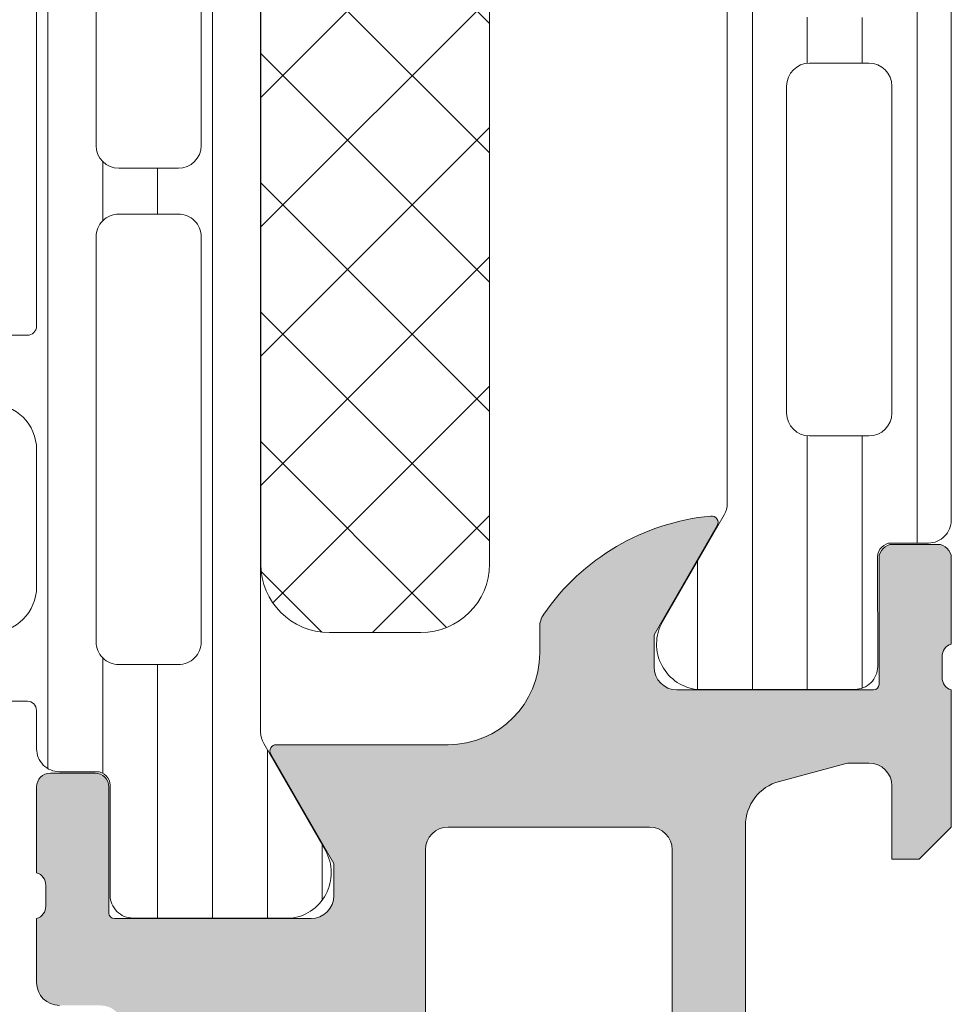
# Model space of a CAD drawing. Header units: millimetres. Extents: x 213386 to 506888, y 183055 to 450952.
# Tile 511 of 656: x 379411 to 379431, y 319015 to 319036. Entities that reach past the tile are written whole.
import ezdxf

# ---------------------------------------------------------------- set-up
doc = ezdxf.new("R2010")
doc.units = ezdxf.units.MM
doc.layers.add('FASÁDA DETAILNÍ', color=255, linetype='Continuous', lineweight=0)
doc.layers.add('NOVA', color=255, linetype='Continuous', lineweight=0)

# ---------------------------------------------------------------- blocks, each defined once
blk = doc.blocks.new('A$C69D17D4D')
at = {"layer": 'FASÁDA DETAILNÍ'}
h = blk.add_hatch(dxfattribs=at)
h.set_pattern_fill('LINIE', color=256, scale=1.2, angle=90, style=0)
h.set_pattern_definition([(90, (-18530.20650389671, 1268.05732668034), (-1.2, 7.347638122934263e-17), [])])
edge = h.paths.add_edge_path()
edge.add_arc((-18548.18027634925, 1271.592023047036), 0.2999999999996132, 359.9979247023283, 449.9979247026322)
edge.add_line((-18548.18026548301, 1271.89202304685), (-18548.99059681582, 1271.892051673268))
edge.add_arc((-18548.99058138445, 1272.392048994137), 0.4999973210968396, 179.9976177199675, 269.99823168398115, ccw=False)
edge.add_line((-18549.4905787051, 1272.392069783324), (-18549.49189925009, 1273.233142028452))
edge.add_arc((-18549.69189925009, 1273.233142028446), 0.2000000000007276, 6.513775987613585e-11, 90)
edge.add_line((-18549.69189925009, 1273.433142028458), (-18553.79189925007, 1273.433142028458))
edge.add_arc((-18553.79189925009, 1273.933142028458), 0.5, 180, 270, ccw=False)
edge.add_line((-18554.29189925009, 1273.933142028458), (-18554.29189925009, 1274.763891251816))
edge.add_arc((-18553.29189925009, 1274.763891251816), 1, 105.0000000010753, 179.9999999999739, ccw=False)
edge.add_line((-18553.55071829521, 1275.7298170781), (-18552.79189925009, 1275.933142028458))
edge.add_line((-18552.79189925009, 1275.933142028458), (-18552.79189925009, 1274.933142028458))
edge.add_line((-18552.79189925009, 1274.933142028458), (-18550.4918992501, 1274.933142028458))
edge.add_arc((-18550.49360849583, 1275.937268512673), 1.004127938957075, 270.0975300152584, 359.7659122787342)
edge.add_line((-18549.48948893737, 1275.933166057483), (-18549.48948893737, 1278.933044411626))
edge.add_arc((-18550.49360828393, 1278.929016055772), 1.004127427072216, 0.2298596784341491, 89.9024820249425)
edge.add_line((-18550.4918992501, 1279.933142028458), (-18552.79189925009, 1279.933142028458))
edge.add_line((-18552.79189925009, 1279.933142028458), (-18552.79189925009, 1278.933142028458))
edge.add_line((-18552.79189925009, 1278.933142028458), (-18553.55071829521, 1279.136466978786))
edge.add_arc((-18553.29189925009, 1280.102392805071), 1.000000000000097, 180, 254.999999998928, ccw=False)
edge.add_line((-18554.29189925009, 1280.102392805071), (-18554.29189925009, 1280.933142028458))
edge.add_arc((-18553.79189925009, 1280.933142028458), 0.5, 90, 180, ccw=False)
edge.add_line((-18553.79189925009, 1281.433142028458), (-18549.69189925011, 1281.433142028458))
edge.add_arc((-18549.693627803, 1281.637315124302), 0.2041804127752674, 270.4850610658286, 358.8441310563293)
edge.add_line((-18549.48948893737, 1281.633196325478), (-18549.48946601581, 1307.47456313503))
edge.add_arc((-18548.98946869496, 1307.474547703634), 0.4999973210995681, 89.99761772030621, 179.9982316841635, ccw=False)
edge.add_line((-18548.98944790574, 1307.974545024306), (-18548.17911657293, 1307.974516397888))
edge.add_arc((-18548.17910570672, 1308.27451639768), 0.3000000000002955, 269.9979247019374, 359.9979247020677)
edge.add_line((-18547.8791057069, 1308.274505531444), (-18547.87935072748, 1310.67450392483))
edge.add_arc((-18547.37935475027, 1310.674488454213), 0.4999959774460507, 89.99762222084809, 179.9982271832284, ccw=False)
edge.add_line((-18547.3793340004, 1311.17448443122), (-18543.9027925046, 1311.174357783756))
edge.add_arc((-18544.0451390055, 1310.184544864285), 0.9999960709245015, -32.72909139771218, 81.81631665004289, ccw=False)
edge.add_line((-18543.20390593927, 1309.643879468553), (-18544.52245836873, 1307.360270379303))
edge.add_arc((-18544.08945470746, 1307.110254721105), 0.4999999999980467, 149.9979281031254, 179.9978647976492)
edge.add_line((-18544.58945470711, 1307.11027335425), (-18544.59054101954, 1272.756004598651))
edge.add_arc((-18544.09054101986, 1272.755987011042), 0.500000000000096, 179.9979846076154, 209.9979213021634)
edge.add_line((-18544.5235627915, 1272.506002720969), (-18543.20517579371, 1270.222298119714))
edge.add_arc((-18544.04644802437, 1269.681693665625), 0.9999960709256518, -81.82046724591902, 32.72494080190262, ccw=False)
edge.add_line((-18543.90417322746, 1268.691870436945), (-18547.38071472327, 1268.69199708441))
edge.add_arc((-18547.38069925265, 1269.191993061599), 0.4999959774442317, 179.99762222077, 269.9982271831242, ccw=False)
edge.add_line((-18547.88069522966, 1269.192013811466), (-18547.88027634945, 1271.592012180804))
edge = h.paths.add_edge_path(flags=16)
edge.add_line((-18547.69000074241, 1295.783135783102), (-18546.3900066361, 1295.783135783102))
edge.add_arc((-18546.39000299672, 1296.283132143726), 0.4999963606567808, 269.9995829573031, 360.0004170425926)
edge.add_line((-18545.89000663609, 1296.283135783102), (-18545.89000663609, 1305.133129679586))
edge.add_arc((-18546.39000299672, 1305.133133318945), 0.499996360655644, 359.9995829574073, 450.0004170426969)
edge.add_line((-18546.39000663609, 1305.633129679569), (-18547.69000074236, 1305.633129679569))
edge.add_arc((-18547.69001731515, 1305.133129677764), 0.5000000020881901, 89.99810089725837, 179.9999997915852)
edge.add_line((-18548.19001731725, 1305.133129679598), (-18548.19001731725, 1296.283135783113))
edge.add_arc((-18547.69001731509, 1296.283135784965), 0.5000000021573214, 180.0000002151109, 270.0018990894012)
edge = h.paths.add_edge_path(flags=16)
edge.add_arc((-18547.69001731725, 1285.583129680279), 0.5, 179.9999999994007, 270)
edge.add_line((-18547.69001731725, 1285.083129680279), (-18546.39000663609, 1285.083129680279))
edge.add_arc((-18546.39000663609, 1285.583129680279), 0.5, 270, 360.0000000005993)
edge.add_line((-18545.89000663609, 1285.583129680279), (-18545.89000663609, 1294.283135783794))
edge.add_arc((-18546.39000663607, 1294.2831357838), 0.499999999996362, 5.732122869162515e-10, 89.99999999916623)
edge.add_line((-18546.39000663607, 1294.7831357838), (-18547.69001731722, 1294.7831357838))
edge.add_arc((-18547.69001731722, 1294.2831357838), 0.5000000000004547, 89.99999999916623, 179.9999999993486)
edge.add_line((-18548.19001731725, 1294.2831357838), (-18548.19001731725, 1285.583129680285))
edge = h.paths.add_edge_path(flags=16)
edge.add_arc((-18546.39000299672, 1283.583133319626), 0.499996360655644, 359.9995829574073, 450.0004170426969)
edge.add_line((-18546.39000663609, 1284.083129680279), (-18547.69000074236, 1284.083129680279))
edge.add_arc((-18547.69001731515, 1283.583129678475), 0.5000000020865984, 89.99810089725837, 179.9999997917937)
edge.add_line((-18548.19001731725, 1283.583129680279), (-18548.19001731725, 1274.733120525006))
edge.add_arc((-18547.69003257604, 1274.733120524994), 0.4999847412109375, 179.9999999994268, 270)
edge.add_line((-18547.69003257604, 1274.233135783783), (-18546.39002189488, 1274.233135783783))
edge.add_arc((-18546.39002189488, 1274.733151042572), 0.5000152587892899, 270, 360.0000000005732)
edge.add_line((-18545.89000663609, 1274.733151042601), (-18545.89000663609, 1283.583129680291))
h = blk.add_hatch(dxfattribs=at)
h.set_pattern_fill('_USER', color=256, scale=1.2, angle=90, style=0, pattern_type=0)
h.set_pattern_definition([(90, (0, 0), (-1.2, 7.347638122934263e-17), [])])
edge = h.paths.add_edge_path()
edge.add_line((-18534.45647779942, 1277.506049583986), (-18535.77494751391, 1275.222392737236))
edge.add_arc((-18534.93369486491, 1274.681757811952), 0.9999960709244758, 507.2729839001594, 621.8183919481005)
edge.add_line((-18535.07600551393, 1273.69193973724), (-18531.59946401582, 1273.69193973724))
edge.add_arc((-18531.5994613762, 1274.191935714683), 0.4999959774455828, 269.9996975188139, 360.0003024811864)
edge.add_line((-18531.09946539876, 1274.191938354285), (-18531.09979734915, 1276.591936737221))
edge.add_arc((-18530.79979734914, 1276.591936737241), 0.3000000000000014, 450, 539.9999999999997, ccw=False)
edge.add_line((-18530.79979734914, 1276.891936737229), (-18529.98946601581, 1276.891936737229))
edge.add_arc((-18529.98946333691, 1277.391934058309), 0.4999973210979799, 269.999693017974, 360.0003069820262)
edge.add_line((-18529.48946601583, 1277.391936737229), (-18529.48946601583, 1307.474411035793))
edge.add_arc((-18529.98946333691, 1307.474413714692), 0.4999973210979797, 359.9996930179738, 450.0003069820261)
edge.add_line((-18529.98946601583, 1307.974411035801), (-18530.79979734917, 1307.974411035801))
edge.add_arc((-18530.79979734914, 1308.274411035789), 0.3000000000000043, 180, 269.99999999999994, ccw=False)
edge.add_line((-18531.09979734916, 1308.274411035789), (-18531.09946539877, 1310.674409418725))
edge.add_arc((-18531.5994613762, 1310.674412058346), 0.4999959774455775, 359.9996975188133, 450.0003024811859)
edge.add_line((-18531.5994640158, 1311.174408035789), (-18535.0760055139, 1311.174408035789))
edge.add_arc((-18534.93369486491, 1310.184589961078), 0.9999960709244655, 458.1816080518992, 572.7270160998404)
edge.add_line((-18535.77494751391, 1309.643955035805), (-18534.45647779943, 1307.360298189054))
edge.add_arc((-18534.88949051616, 1307.110298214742), 0.5000000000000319, 360.000059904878, 389.9999965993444, ccw=False)
edge.add_line((-18534.38949051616, 1307.110298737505), (-18534.38949051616, 1277.756049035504))
edge.add_arc((-18534.88949051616, 1277.756049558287), 0.5000000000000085, 330.0000034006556, 359.9999400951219, ccw=False)
edge = h.paths.add_edge_path(flags=16)
edge.add_line((-18533.08947974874, 1298.082766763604), (-18533.08946448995, 1305.232791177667))
edge.add_arc((-18532.58942093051, 1305.232747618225), 0.5000435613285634, 450.0049911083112, 539.9950088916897, ccw=False)
edge.add_line((-18532.58946448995, 1305.732791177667), (-18531.28945571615, 1305.732791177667))
edge.add_arc((-18531.28948329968, 1305.232778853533), 0.5000123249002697, 360.00141220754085, 449.9968392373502, ccw=False)
edge.add_line((-18530.78947097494, 1305.232791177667), (-18530.78947097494, 1298.082766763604))
edge.add_arc((-18531.28951453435, 1298.082810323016), 0.5000435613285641, 270.0049911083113, 359.9950088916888, ccw=False)
edge.add_line((-18531.28947097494, 1297.582766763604), (-18532.58947974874, 1297.582766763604))
edge.add_arc((-18532.5894361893, 1298.082810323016), 0.5000435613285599, 180.0049911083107, 269.9950088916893, ccw=False)
edge = h.paths.add_edge_path(flags=16)
edge.add_line((-18533.08947974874, 1279.732767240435), (-18533.08947974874, 1286.882793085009))
edge.add_arc((-18532.5894361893, 1286.882749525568), 0.5000435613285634, 450.0049911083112, 539.9950088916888, ccw=False)
edge.add_line((-18532.58947974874, 1287.382793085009), (-18531.28947097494, 1287.382793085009))
edge.add_arc((-18531.28951453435, 1286.882749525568), 0.5000435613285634, 360.0049911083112, 449.9950088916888, ccw=False)
edge.add_line((-18530.78947097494, 1286.882793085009), (-18530.78947097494, 1279.732767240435))
edge.add_arc((-18531.28951453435, 1279.732810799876), 0.5000435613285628, 270.00499110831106, 359.99500889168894, ccw=False)
edge.add_line((-18531.28947097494, 1279.232767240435), (-18532.58947974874, 1279.232767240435))
edge.add_arc((-18532.5894361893, 1279.732810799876), 0.5000435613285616, 180.004991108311, 269.99500889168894, ccw=False)
edge = h.paths.add_edge_path(flags=16)
edge.add_line((-18533.08947974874, 1288.882793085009), (-18533.08947974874, 1296.082766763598))
edge.add_arc((-18532.58953052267, 1296.082817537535), 0.4999492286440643, 89.99418114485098, 180.0058188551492, ccw=False)
edge.add_line((-18532.58947974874, 1296.582766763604), (-18531.28947097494, 1296.582766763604))
edge.add_arc((-18531.28942020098, 1296.082817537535), 0.4999492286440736, 359.9941811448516, 450.00581885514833, ccw=False)
edge.add_line((-18530.78947097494, 1296.082766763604), (-18530.78947097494, 1288.882793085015))
edge.add_arc((-18531.28942020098, 1288.882742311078), 0.4999492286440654, 269.99418114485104, 360.005818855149, ccw=False)
edge.add_line((-18531.28947097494, 1288.382793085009), (-18532.58947974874, 1288.382793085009))
edge.add_arc((-18532.58953052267, 1288.882742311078), 0.4999492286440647, 179.994181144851, 270.005818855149, ccw=False)
h = blk.add_hatch(dxfattribs=at)
h.set_pattern_fill('NETZ', color=256, scale=2, angle=45, style=0)
h.set_pattern_definition([(45, (0, 0), (-1.414213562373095, 1.414213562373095), []), (135, (0, 0), (-1.414213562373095, -1.414213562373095), [])])
h.paths.add_polyline_path([(-18539.58873122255, 1276.433016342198, -0.4142135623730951), (-18541.08873122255, 1274.933016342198), (-18543.08873122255, 1274.933016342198, -0.4142135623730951), (-18544.58873122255, 1276.433016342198), (-18544.58873122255, 1303.433016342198, -0.4142135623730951), (-18543.08873122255, 1304.933016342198), (-18541.08873122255, 1304.933016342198, -0.4142135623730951), (-18539.58873122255, 1303.433016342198)])
h = blk.add_hatch(color=256, dxfattribs=at)
edge = h.paths.add_edge_path()
edge.add_arc((-18594.4893985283, 1256.682007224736), 0.5000674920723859, 180.0077324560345, 269.9922675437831, ccw=False)
edge.add_line((-18594.98946601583, 1256.681939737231), (-18594.98946601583, 1260.68193973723))
edge.add_arc((-18594.4893985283, 1260.681872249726), 0.5000674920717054, 450.00773245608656, 539.9922675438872, ccw=False)
edge.add_line((-18594.48946601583, 1261.181939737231), (-18593.18941718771, 1261.181939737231))
edge.add_arc((-18593.18945408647, 1260.681902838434), 0.5000369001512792, 360.00422797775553, 449.99577202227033, ccw=False)
edge.add_line((-18592.68941718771, 1260.681939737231), (-18592.68941718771, 1260.181939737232))
edge.add_line((-18592.68941718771, 1260.181939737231), (-18593.68941718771, 1260.181939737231))
edge.add_line((-18593.68941718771, 1260.181939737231), (-18593.68941718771, 1258.681939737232))
edge.add_arc((-18592.68945416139, 1258.68190276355), 0.9999630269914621, 539.9978814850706, 630.0021185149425)
edge.add_line((-18592.68941718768, 1257.681939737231), (-18588.68941718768, 1257.681939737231))
edge.add_arc((-18588.68949405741, 1258.682016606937), 1.000076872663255, 270.0044039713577, 359.9955960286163)
edge.add_line((-18587.68941718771, 1258.681939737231), (-18587.68941718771, 1260.181939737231))
edge.add_line((-18587.68941718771, 1260.181939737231), (-18588.68941718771, 1260.181939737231))
edge.add_line((-18588.68941718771, 1260.181939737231), (-18588.68941718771, 1260.681939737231))
edge.add_arc((-18588.1894746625, 1260.681997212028), 0.4999425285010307, 89.9934131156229, 180.0065868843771, ccw=False)
edge.add_line((-18588.18941718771, 1261.181939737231), (-18585.38942939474, 1261.181939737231))
edge.add_arc((-18585.38942939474, 1260.681939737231), 0.5000000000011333, 360.0000000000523, 450.0000000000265, ccw=False)
edge.add_line((-18584.88942939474, 1260.681939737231), (-18584.88942939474, 1260.481939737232))
edge.add_arc((-18585.38942939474, 1260.481939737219), 0.5000000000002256, 269.99999999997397, 359.99999999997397, ccw=False)
edge.add_line((-18585.38942939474, 1259.981939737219), (-18585.88942939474, 1259.981939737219))
edge.add_arc((-18585.88939429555, 1259.481904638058), 0.500035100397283, 450.0040217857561, 539.9959782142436)
edge.add_line((-18586.38942939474, 1259.481939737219), (-18586.38942939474, 1258.681936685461))
edge.add_arc((-18585.88941283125, 1258.681953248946), 0.5000165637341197, 180.0018979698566, 269.9981020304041)
edge.add_line((-18585.88942939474, 1258.181936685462), (-18554.58943549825, 1258.181936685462))
edge.add_line((-18554.58943549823, 1258.181936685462), (-18548.55097787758, 1258.614333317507))
edge.add_arc((-18548.58943393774, 1259.613553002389), 0.9999594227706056, 272.2040028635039, 359.9999999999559)
edge.add_line((-18547.58947451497, 1259.613553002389), (-18547.58947451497, 1266.282005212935))
edge.add_arc((-18548.08947451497, 1266.282005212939), 0.5000000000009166, 360.0000000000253, 449.9999999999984)
edge.add_line((-18548.08947451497, 1266.782005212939), (-18548.98947451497, 1266.782005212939))
edge.add_arc((-18548.98947451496, 1267.282005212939), 0.5000000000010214, 180.0000000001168, 270.0000000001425, ccw=False)
edge.add_line((-18549.48947451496, 1267.282005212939), (-18549.48947451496, 1268.682006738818))
edge.add_arc((-18549.56831096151, 1268.949527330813), 0.278895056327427, 286.4198764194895, 361.1645893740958)
edge.add_line((-18549.28947351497, 1268.955195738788), (-18549.28947351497, 1269.408789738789))
edge.add_arc((-18549.5683416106, 1269.414450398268), 0.2789255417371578, 358.8371299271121, 433.5754054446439)
edge.add_line((-18549.48947451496, 1269.681993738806), (-18549.48947451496, 1271.562004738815))
edge.add_arc((-18549.18947451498, 1271.562004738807), 0.3000000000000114, 450.00000000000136, 540, ccw=False)
edge.add_line((-18549.18947451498, 1271.862004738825), (-18548.20950019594, 1271.862004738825))
edge.add_arc((-18548.20950019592, 1271.562004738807), 0.2999999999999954, 360.0000000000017, 450.00000000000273, ccw=False)
edge.add_line((-18547.90950019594, 1271.562004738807), (-18547.90950019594, 1268.802006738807))
edge.add_arc((-18547.78950019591, 1268.802006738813), 0.1200000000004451, 539.9999999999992, 630)
edge.add_line((-18547.78950019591, 1268.682006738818), (-18543.48947451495, 1268.682006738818))
edge.add_arc((-18543.48947451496, 1269.182006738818), 0.5000000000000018, 269.9999999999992, 359.9999999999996)
edge.add_line((-18542.98947451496, 1269.182006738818), (-18542.98947451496, 1269.882006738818))
edge.add_line((-18542.98947451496, 1269.882006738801), (-18544.37096997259, 1272.274827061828))
edge.add_arc((-18544.25135473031, 1272.343886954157), 0.1381197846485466, 89.99999999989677, 209.9999999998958, ccw=False)
edge.add_line((-18544.25135473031, 1272.482006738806), (-18540.48947451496, 1272.482006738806))
edge.add_arc((-18540.48947451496, 1274.482006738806), 1.999999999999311, 270.0000000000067, 360.0000000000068)
edge.add_line((-18538.48947451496, 1274.482006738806), (-18538.48947451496, 1275.050002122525))
edge.add_arc((-18537.98947451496, 1275.050002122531), 0.5000000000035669, 505.5209282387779, 539.9999999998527, ccw=False)
edge.add_arc((-18534.27997591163, 1272.502528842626), 4.999999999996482, 455.34922800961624, 505.5209282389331, ccw=False)
edge.add_arc((-18534.72759429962, 1277.343880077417), 0.1381197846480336, 330.00000000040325, 457.70243749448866, ccw=False)
edge.add_line((-18534.60797905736, 1277.274820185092), (-18535.98947451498, 1274.881999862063))
edge.add_line((-18535.98947451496, 1274.88199986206), (-18535.98947451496, 1274.181999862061))
edge.add_arc((-18535.48947451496, 1274.181999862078), 0.5, 540, 630)
edge.add_line((-18535.48947451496, 1273.681999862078), (-18531.189448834, 1273.681999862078))
edge.add_arc((-18531.18944883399, 1273.801999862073), 0.1199999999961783, 270, 359.9999999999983)
edge.add_line((-18531.06944883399, 1273.801999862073), (-18531.06944883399, 1276.561997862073))
edge.add_arc((-18530.76944883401, 1276.561997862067), 0.2999999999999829, 90, 180.0000000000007, ccw=False)
edge.add_line((-18530.76944883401, 1276.861997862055), (-18529.78947451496, 1276.861997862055))
edge.add_arc((-18529.78947451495, 1276.561997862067), 0.300000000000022, 360.00000000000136, 450, ccw=False)
edge.add_line((-18529.48947451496, 1276.561997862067), (-18529.48947451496, 1274.681986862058))
edge.add_arc((-18529.41060741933, 1274.414443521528), 0.2789255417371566, 466.424594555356, 541.1628700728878)
edge.add_line((-18529.68947551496, 1274.408782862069), (-18529.68947551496, 1273.955188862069))
edge.add_arc((-18529.41063806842, 1273.949520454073), 0.2788950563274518, 538.8354106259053, 613.5801235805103)
edge.add_line((-18529.48947451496, 1273.681999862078), (-18529.48947451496, 1270.681941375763))
edge.add_line((-18529.48947451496, 1270.681941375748), (-18530.1895468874, 1269.981838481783))
edge.add_line((-18530.18954688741, 1269.981838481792), (-18530.78955299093, 1269.981838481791))
edge.add_line((-18530.78955299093, 1269.981838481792), (-18530.78955299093, 1271.581844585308))
edge.add_arc((-18531.28956244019, 1271.581835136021), 0.5000094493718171, 360.0010827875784, 449.9989172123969)
edge.add_line((-18531.28955299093, 1272.081844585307), (-18531.68498106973, 1272.081844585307))
edge.add_arc((-18531.6849810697, 1271.581844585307), 0.5000000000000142, 450.0000000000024, 465.0000000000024)
edge.add_line((-18531.81439059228, 1272.064807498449), (-18533.24827734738, 1271.680598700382))
edge.add_arc((-18532.98945830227, 1270.714672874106), 1.000000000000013, 465.0000000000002, 540.0000000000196)
edge.add_line((-18533.98945830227, 1270.714672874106), (-18533.98945830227, 1264.981850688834))
edge.add_line((-18533.98945830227, 1264.981850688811), (-18530.78955299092, 1264.981850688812))
edge.add_line((-18530.78955299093, 1264.981850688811), (-18530.78955299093, 1265.78183848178))
edge.add_line((-18530.78955299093, 1265.78183848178), (-18530.18954688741, 1265.781838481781))
edge.add_line((-18530.18954688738, 1265.78183848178), (-18529.48956519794, 1264.569405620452))
edge.add_line((-18529.48956519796, 1264.569405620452), (-18529.48956519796, 1263.48185068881))
edge.add_line((-18529.48956519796, 1263.481850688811), (-18544.48947451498, 1263.481850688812))
edge.add_arc((-18544.48947451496, 1262.981850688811), 0.5000000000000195, 449.9999999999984, 540.0000000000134)
edge.add_line((-18544.98947451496, 1262.981850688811), (-18544.98947451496, 1257.181939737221))
edge.add_arc((-18545.98947451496, 1257.181939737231), 1, 270, 360.00000000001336, ccw=False)
edge.add_line((-18545.98947451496, 1256.181939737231), (-18594.48946601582, 1256.181939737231))
edge = h.paths.add_edge_path(flags=16)
edge.add_line((-18535.58945830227, 1265.78183848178), (-18535.58945830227, 1270.18183848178))
edge.add_arc((-18536.08945830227, 1270.181838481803), 0.5000000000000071, 360.0000000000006, 449.9999999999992)
edge.add_line((-18536.08945830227, 1270.681838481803), (-18540.48945830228, 1270.681838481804))
edge.add_arc((-18540.48945830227, 1270.181838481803), 0.4999999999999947, 449.9999999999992, 540.0000000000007)
edge.add_line((-18540.98945830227, 1270.181838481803), (-18540.98945830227, 1265.781838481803))
edge.add_arc((-18540.48945830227, 1265.78183848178), 0.5, 540, 630)
edge.add_line((-18540.48945830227, 1265.28183848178), (-18536.08945830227, 1265.28183848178))
edge.add_arc((-18536.08945830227, 1265.78183848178), 0.4999999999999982, 270, 360.0000000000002)
for p, q in [((-18529.48946601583, 1277.391936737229), (-18529.48946601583, 1307.474411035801)), ((-18534.38949051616, 1307.110298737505), (-18534.38949051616, 1277.756049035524)), ((-18532.58947974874, 1287.382793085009), (-18531.28947097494, 1287.382793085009)), ((-18533.08947974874, 1279.732767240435), (-18533.08947974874, 1286.882793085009)), ((-18530.78947097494, 1286.882793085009), (-18530.78947097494, 1279.732767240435)), ((-18531.28947097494, 1279.232767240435), (-18532.58947974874, 1279.232767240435)), ((-18534.45647779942, 1277.506049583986), (-18535.77494751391, 1275.222392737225)), ((-18534.60797905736, 1277.274820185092), (-18535.98947451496, 1274.88199986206)), ((-18530.79979734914, 1276.891936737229), (-18529.98946601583, 1276.891936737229)), ((-18530.76944883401, 1276.861997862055), (-18529.78947451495, 1276.861997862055)), ((-18531.09946539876, 1274.191938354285), (-18531.09979734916, 1276.591936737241)), ((-18531.06944883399, 1273.801999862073), (-18531.06944883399, 1276.561997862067)), ((-18529.48947451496, 1276.561997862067), (-18529.48947451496, 1274.681986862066)), ((-18538.48947451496, 1274.482006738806), (-18538.48947451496, 1275.050002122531)), ((-18535.98947451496, 1274.88199986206), (-18535.98947451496, 1274.181999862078)), ((-18529.68947551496, 1274.408782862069), (-18529.68947551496, 1273.955188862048)), ((-18535.48947451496, 1273.681999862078), (-18531.18944883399, 1273.681999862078)), ((-18535.07600551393, 1273.69193973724), (-18531.5994640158, 1273.69193973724)), ((-18529.48947451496, 1273.681999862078), (-18529.48947451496, 1270.681941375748)), ((-18544.25135473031, 1272.482006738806), (-18540.48947451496, 1272.482006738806)), ((-18542.98947451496, 1269.882006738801), (-18544.37096997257, 1272.274827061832)), ((-18531.81439059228, 1272.064807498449), (-18533.24827734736, 1271.68059870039)), ((-18531.28955299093, 1272.081844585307), (-18531.6849810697, 1272.081844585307)), ((-18549.18947451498, 1271.862004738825), (-18548.20950019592, 1271.862004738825)), ((-18549.48947451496, 1269.681993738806), (-18549.48947451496, 1271.562004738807)), ((-18547.90950019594, 1271.562004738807), (-18547.90950019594, 1268.802006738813)), ((-18530.78955299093, 1269.981838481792), (-18530.78955299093, 1271.581844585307)), ((-18536.08945830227, 1270.681838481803), (-18540.48945830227, 1270.681838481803)), ((-18533.98945830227, 1270.714672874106), (-18533.98945830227, 1264.981850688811)), ((-18529.48947451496, 1270.681941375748), (-18530.18954688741, 1269.981838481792)), ((-18540.98945830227, 1270.181838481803), (-18540.98945830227, 1265.78183848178)), ((-18535.58945830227, 1265.78183848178), (-18535.58945830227, 1270.181838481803)), ((-18542.98947451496, 1269.182006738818), (-18542.98947451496, 1269.882006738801)), ((-18530.18954688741, 1269.981838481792), (-18530.78955299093, 1269.981838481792)), ((-18549.28947351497, 1268.955195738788), (-18549.28947351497, 1269.408789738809)), ((-18549.48947451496, 1267.282005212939), (-18549.48947451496, 1268.682006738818)), ((-18547.78950019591, 1268.682006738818), (-18543.48947451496, 1268.682006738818))]:
    blk.add_line(p, q, dxfattribs=at)
for points in [[(-18550.4918992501, 1274.933142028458, 0.4125193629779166), (-18549.48948893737, 1275.933166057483), (-18549.48948893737, 1278.93304441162, 0.4125410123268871), (-18550.4918992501, 1279.933142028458)], [(-18553.79189925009, 1281.433142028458), (-18549.69189925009, 1281.433142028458, 0.4058498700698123), (-18549.48948893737, 1281.633196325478), (-18549.48946601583, 1307.474563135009, -0.4142167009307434)], [(-18544.58945470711, 1307.11027335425), (-18544.59054101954, 1272.756004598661, 0.1316522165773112), (-18544.5235627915, 1272.506002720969), (-18543.20517579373, 1270.222298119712, -0.5460410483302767), (-18543.90417322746, 1268.691870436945), (-18547.38071472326, 1268.691997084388, -0.4142166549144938), (-18547.88069522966, 1269.192013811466), (-18547.88027634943, 1271.592012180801, 0.4142135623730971), (-18548.18026548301, 1271.89202304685), (-18548.99059681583, 1271.892051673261, -0.4142167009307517), (-18549.4905787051, 1272.392069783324), (-18549.4918992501, 1273.233142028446, 0.414213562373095), (-18549.69189925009, 1273.433142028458), (-18553.79189925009, 1273.433142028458, -0.414213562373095)]]:
    blk.add_lwpolyline(points, format="xyb", dxfattribs=at)
for points in [[(-18544.58873122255, 1303.433016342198), (-18544.58873122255, 1276.433016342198, 0.414213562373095), (-18543.08873122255, 1274.933016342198), (-18541.08873122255, 1274.933016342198, 0.414213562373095), (-18539.58873122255, 1276.433016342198), (-18539.58873122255, 1303.433016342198, 0.414213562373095), (-18541.08873122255, 1304.933016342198), (-18543.08873122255, 1304.933016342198, 0.414213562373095)], [(-18548.19001731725, 1285.583129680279, 0.4142135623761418), (-18547.69001731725, 1285.083129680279), (-18546.39000663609, 1285.083129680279, 0.4142135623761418), (-18545.89000663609, 1285.583129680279), (-18545.89000663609, 1294.2831357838, 0.4142135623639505), (-18546.39000663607, 1294.7831357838), (-18547.69001731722, 1294.7831357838, 0.414213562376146), (-18548.19001731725, 1294.2831357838)], [(-18545.89000663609, 1283.583129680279, 0.4142178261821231), (-18546.39000663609, 1284.083129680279), (-18547.69000074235, 1284.083129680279, 0.4142232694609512), (-18548.19001731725, 1283.583129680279), (-18548.19001731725, 1274.733120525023, 0.4142135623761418), (-18547.69003257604, 1274.233135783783), (-18546.39002189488, 1274.233135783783, 0.4142135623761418), (-18545.89000663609, 1274.733151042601)]]:
    blk.add_lwpolyline(points, format="xyb", close=True, dxfattribs=at)
for centre, radius, start, end in [((-18532.5894361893, 1286.882749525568), 0.5000435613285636, 90.0049911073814, 179.9950088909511), ((-18531.28951453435, 1286.882749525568), 0.5000435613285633, 0.004991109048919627, 89.99500889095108), ((-18532.5894361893, 1279.732810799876), 0.5000435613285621, 180.0049911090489, 269.9950088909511), ((-18531.28951453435, 1279.732810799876), 0.5000435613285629, 270.0049911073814, 359.9950088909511), ((-18534.88949051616, 1277.756049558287), 0.5000000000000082, 330.0000034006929, 359.9999400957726), ((-18534.27997591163, 1272.502528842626), 4.999999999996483, 95.34922801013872, 145.5209282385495), ((-18534.72759429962, 1277.343880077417), 0.1381197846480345, 329.9999999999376, 97.70243749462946), ((-18529.98946333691, 1277.391934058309), 0.4999973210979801, 269.9996930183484, 0.0003069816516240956), ((-18530.79979734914, 1276.591936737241), 0.3000000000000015, 90, 180), ((-18530.76944883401, 1276.561997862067), 0.2999999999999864, 90, 180), ((-18529.78947451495, 1276.561997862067), 0.3000000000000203, 0, 90), ((-18537.98947451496, 1275.050002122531), 0.5000000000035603, 145.5209282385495, 180), ((-18534.93369486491, 1274.681757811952), 0.9999960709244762, 147.2729839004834, 261.818391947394), ((-18529.41060741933, 1274.414443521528), 0.2789255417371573, 106.4245945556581, 181.1628700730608), ((-18540.48947451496, 1274.482006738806), 1.999999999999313, 270, 0), ((-18535.48947451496, 1274.181999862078), 0.5, 180, 270), ((-18531.5994613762, 1274.191935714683), 0.4999959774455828, 269.9996975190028, 0.0003024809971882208), ((-18529.41063806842, 1273.949520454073), 0.2788950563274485, 178.8354106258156, 253.5801235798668), ((-18531.18944883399, 1273.801999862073), 0.1199999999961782, 270, 0), ((-18544.25135473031, 1272.343886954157), 0.1381197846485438, 90, 210.0000000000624), ((-18531.6849810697, 1271.581844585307), 0.5000000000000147, 90, 104.9999999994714), ((-18531.28956244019, 1271.581835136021), 0.5000094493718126, 0.001082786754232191, 89.99891721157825), ((-18549.18947451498, 1271.562004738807), 0.3000000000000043, 90, 180), ((-18548.20950019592, 1271.562004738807), 0.2999999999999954, 0, 90), ((-18532.98945830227, 1270.714672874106), 1.000000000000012, 104.9999999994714, 180), ((-18540.48945830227, 1270.181838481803), 0.4999999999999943, 90, 180), ((-18536.08945830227, 1270.181838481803), 0.5000000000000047, 0, 90), ((-18549.5683416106, 1269.414450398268), 0.2789255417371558, 358.8371299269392, 73.57540544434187), ((-18543.48947451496, 1269.182006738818), 0.5000000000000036, 270, 0), ((-18549.56831096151, 1268.949527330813), 0.2788950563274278, 286.4198764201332, 1.164589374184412), ((-18547.78950019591, 1268.802006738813), 0.1200000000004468, 180, 270), ((-18548.98947451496, 1267.282005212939), 0.5000000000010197, 180, 270)]:
    blk.add_arc(centre, radius, start, end, dxfattribs=at)

msp = doc.modelspace()

# ---------------------------------------------------------------- block references
at = {"layer": 'NOVA', "ltscale": 300}
msp.add_blockref('A$C69D17D4D', (397960.6382589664, 317748.1544064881), dxfattribs=at)

doc.saveas('drawing.dxf')
